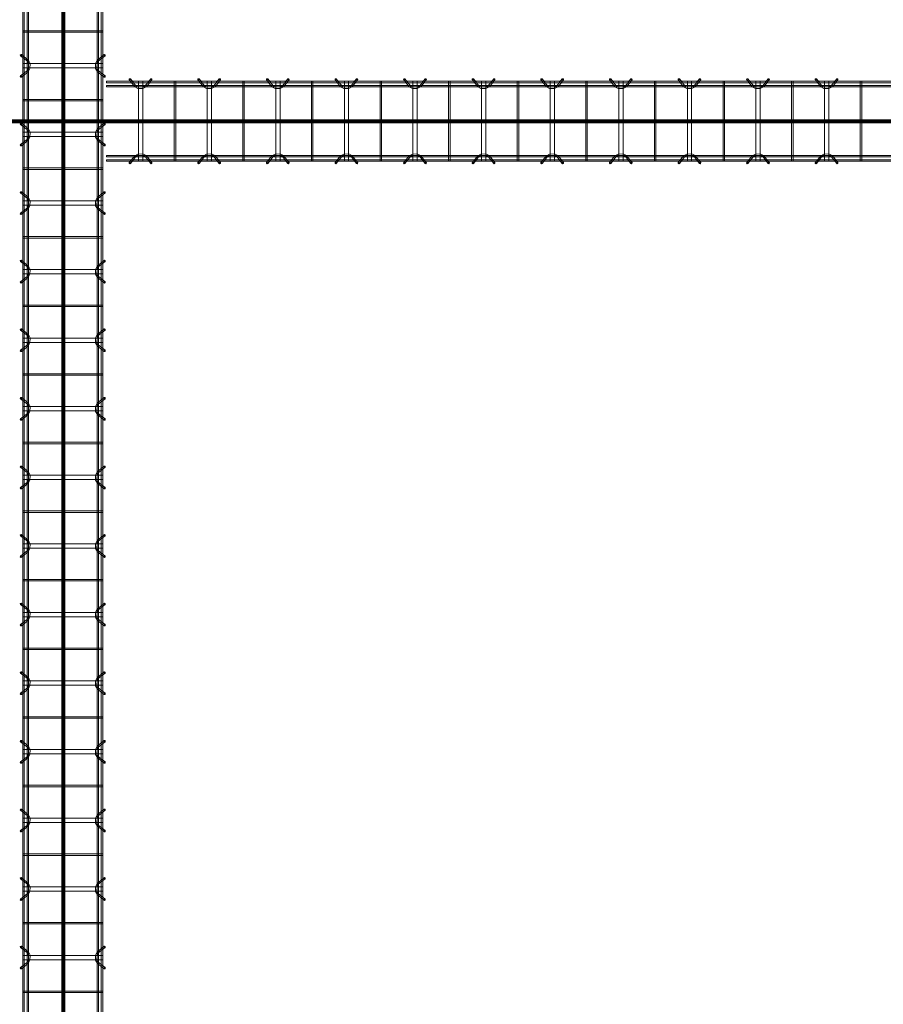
# Model space of a CAD drawing. Header units: inches. Extents: x -4136 to 1945, y -6639 to 12387.
# Tile 369 of 656: x -2344 to -2193, y 10487 to 10660. Entities that reach past the tile are written whole.
import ezdxf

# ---------------------------------------------------------------- set-up
doc = ezdxf.new("R2010")
doc.units = ezdxf.units.IN
doc.header["$MEASUREMENT"] = 0
doc.layers.add('A-GENM', color=7, linetype='Continuous', lineweight=9)
doc.layers.add('S-BEAM', color=7, linetype='Continuous', lineweight=9)

# ---------------------------------------------------------------- blocks, each defined once
blk = doc.blocks.new('Dowel bar assembly - Dowel bar assembly-669756-SLAB ON GROUND JOINTS')
at = {"layer": 'S-BEAM', "color": 253, "true_color": 0xaaaaaa}
for p, q in [((2175, 1.98), (0, 1.98)), ((587.87, 1.99), (587.87, -12.01)), ((588.13, 1.99), (587.87, 1.99)), ((587.87, 1.99), (588.13, 1.99)), ((588.13, -12.01), (588.13, 1.99)), ((592.02, 2.23), (592.97, 1.03)), ((593.18, 1.19), (592.23, 2.39)), ((593.62, 1.99), (593.62, -12.01)), ((594.38, 1.99), (593.62, 1.99)), ((593.62, 1.99), (594.38, 1.99)), ((594.38, -12.01), (594.38, 1.99)), ((595.76, 2.39), (594.81, 1.19)), ((595.01, 1.03), (595.96, 2.23)), ((599.87, 1.99), (599.87, -12.01)), ((600.13, 1.99), (599.87, 1.99)), ((599.87, 1.99), (600.13, 1.99)), ((600.13, -12.01), (600.13, 1.99)), ((604.02, 2.23), (604.97, 1.03)), ((605.18, 1.19), (604.23, 2.39)), ((605.62, 1.99), (605.62, -12.01)), ((606.38, 1.99), (605.62, 1.99)), ((605.62, 1.99), (606.38, 1.99)), ((606.38, -12.01), (606.38, 1.99)), ((607.76, 2.39), (606.81, 1.19)), ((607.01, 1.03), (607.96, 2.23)), ((611.87, 1.99), (611.87, -12.01)), ((612.13, 1.99), (611.87, 1.99)), ((611.87, 1.99), (612.13, 1.99)), ((612.13, -12.01), (612.13, 1.99)), ((616.02, 2.23), (616.97, 1.03)), ((617.18, 1.19), (616.23, 2.39)), ((617.62, 1.99), (617.62, -12.01)), ((618.38, 1.99), (617.62, 1.99)), ((617.62, 1.99), (618.38, 1.99)), ((618.38, -12.01), (618.38, 1.99)), ((619.76, 2.39), (618.81, 1.19)), ((619.01, 1.03), (619.96, 2.23)), ((623.87, 1.99), (623.87, -12.01)), ((624.13, 1.99), (623.87, 1.99)), ((623.87, 1.99), (624.13, 1.99)), ((624.13, -12.01), (624.13, 1.99)), ((628.02, 2.23), (628.97, 1.03)), ((629.18, 1.19), (628.23, 2.39)), ((629.62, 1.99), (629.62, -12.01)), ((630.38, 1.99), (629.62, 1.99)), ((629.62, 1.99), (630.38, 1.99)), ((630.38, -12.01), (630.38, 1.99)), ((631.76, 2.39), (630.81, 1.19)), ((631.01, 1.03), (631.96, 2.23)), ((635.87, 1.99), (635.87, -12.01)), ((636.13, 1.99), (635.87, 1.99)), ((635.87, 1.99), (636.13, 1.99)), ((636.13, -12.01), (636.13, 1.99)), ((640.02, 2.23), (640.97, 1.03)), ((641.18, 1.19), (640.23, 2.39)), ((641.62, 1.99), (641.62, -12.01)), ((642.38, 1.99), (641.62, 1.99)), ((641.62, 1.99), (642.38, 1.99)), ((642.38, -12.01), (642.38, 1.99)), ((643.76, 2.39), (642.81, 1.19)), ((643.01, 1.03), (643.96, 2.23)), ((647.87, 1.99), (647.87, -12.01)), ((648.13, 1.99), (647.87, 1.99)), ((647.87, 1.99), (648.13, 1.99)), ((648.13, -12.01), (648.13, 1.99)), ((652.02, 2.23), (652.97, 1.03)), ((653.18, 1.19), (652.23, 2.39)), ((653.62, 1.99), (653.62, -12.01)), ((654.38, 1.99), (653.62, 1.99)), ((653.62, 1.99), (654.38, 1.99)), ((654.38, -12.01), (654.38, 1.99)), ((655.76, 2.39), (654.81, 1.19)), ((655.01, 1.03), (655.96, 2.23)), ((659.87, 1.99), (659.87, -12.01)), ((660.13, 1.99), (659.87, 1.99)), ((659.87, 1.99), (660.13, 1.99)), ((660.13, -12.01), (660.13, 1.99)), ((664.02, 2.23), (664.97, 1.03)), ((665.18, 1.19), (664.23, 2.39)), ((665.62, 1.99), (665.62, -12.01)), ((666.38, 1.99), (665.62, 1.99)), ((665.62, 1.99), (666.38, 1.99)), ((666.38, -12.01), (666.38, 1.99)), ((667.76, 2.39), (666.81, 1.19)), ((667.01, 1.03), (667.96, 2.23)), ((671.87, 1.99), (671.87, -12.01)), ((672.13, 1.99), (671.87, 1.99)), ((671.87, 1.99), (672.13, 1.99)), ((672.13, -12.01), (672.13, 1.99)), ((676.02, 2.23), (676.97, 1.03)), ((677.18, 1.19), (676.23, 2.39)), ((677.62, 1.99), (677.62, -12.01)), ((678.38, 1.99), (677.62, 1.99)), ((677.62, 1.99), (678.38, 1.99)), ((678.38, -12.01), (678.38, 1.99)), ((679.76, 2.39), (678.81, 1.19)), ((679.01, 1.03), (679.96, 2.23)), ((683.87, 1.99), (683.87, -12.01)), ((684.13, 1.99), (683.87, 1.99)), ((683.87, 1.99), (684.13, 1.99)), ((684.13, -12.01), (684.13, 1.99)), ((688.02, 2.23), (688.97, 1.03)), ((689.18, 1.19), (688.23, 2.39)), ((689.62, 1.99), (689.62, -12.01)), ((690.38, 1.99), (689.62, 1.99)), ((689.62, 1.99), (690.38, 1.99)), ((690.38, -12.01), (690.38, 1.99)), ((691.76, 2.39), (690.81, 1.19)), ((691.01, 1.03), (691.96, 2.23)), ((695.87, 1.99), (695.87, -12.01)), ((696.13, 1.99), (695.87, 1.99)), ((695.87, 1.99), (696.13, 1.99)), ((696.13, -12.01), (696.13, 1.99)), ((700.02, 2.23), (700.97, 1.03)), ((701.18, 1.19), (700.23, 2.39)), ((701.62, 1.99), (701.62, -12.01)), ((702.38, 1.99), (701.62, 1.99)), ((701.62, 1.99), (702.38, 1.99)), ((702.38, -12.01), (702.38, 1.99)), ((703.76, 2.39), (702.81, 1.19)), ((703.01, 1.03), (703.96, 2.23)), ((707.87, 1.99), (707.87, -12.01)), ((708.13, 1.99), (707.87, 1.99)), ((707.87, 1.99), (708.13, 1.99)), ((708.13, -12.01), (708.13, 1.99)), ((712.02, 2.23), (712.97, 1.03)), ((713.18, 1.19), (712.23, 2.39)), ((713.62, 1.99), (713.62, -12.01)), ((714.38, 1.99), (713.62, 1.99)), ((713.62, 1.99), (714.38, 1.99)), ((714.38, -12.01), (714.38, 1.99)), ((715.76, 2.39), (714.81, 1.19)), ((715.01, 1.03), (715.96, 2.23)), ((719.87, 1.99), (719.87, -12.01)), ((720.13, 1.99), (719.87, 1.99)), ((719.87, 1.99), (720.13, 1.99)), ((720.13, -12.01), (720.13, 1.99)), ((724.02, 2.23), (724.97, 1.03)), ((725.18, 1.19), (724.23, 2.39)), ((725.62, 1.99), (725.62, -12.01)), ((726.38, 1.99), (725.62, 1.99)), ((725.62, 1.99), (726.38, 1.99)), ((726.38, -12.01), (726.38, 1.99)), ((727.76, 2.39), (726.81, 1.19)), ((727.01, 1.03), (727.96, 2.23)), ((731.87, 1.99), (731.87, -12.01)), ((732.13, 1.99), (731.87, 1.99)), ((731.87, 1.99), (732.13, 1.99)), ((732.13, -12.01), (732.13, 1.99)), ((736.02, 2.23), (736.97, 1.03)), ((737.18, 1.19), (736.23, 2.39)), ((737.62, 1.99), (737.62, -12.01)), ((738.38, 1.99), (737.62, 1.99)), ((737.62, 1.99), (738.38, 1.99)), ((738.38, -12.01), (738.38, 1.99)), ((739.76, 2.39), (738.81, 1.19)), ((739.01, 1.03), (739.96, 2.23)), ((743.87, 1.99), (743.87, -12.01)), ((744.13, 1.99), (743.87, 1.99)), ((743.87, 1.99), (744.13, 1.99)), ((744.13, -12.01), (744.13, 1.99)), ((748.02, 2.23), (748.97, 1.03)), ((749.18, 1.19), (748.23, 2.39)), ((749.62, 1.99), (749.62, -12.01)), ((750.38, 1.99), (749.62, 1.99)), ((749.62, 1.99), (750.38, 1.99)), ((750.38, -12.01), (750.38, 1.99)), ((751.76, 2.39), (750.81, 1.19)), ((751.01, 1.03), (751.96, 2.23)), ((755.87, 1.99), (755.87, -12.01)), ((756.13, 1.99), (755.87, 1.99)), ((755.87, 1.99), (756.13, 1.99)), ((756.13, -12.01), (756.13, 1.99)), ((0, 1.72), (2175, 1.72)), ((2175, 1.25), (0, 1.25)), ((0, 0.99), (2175, 0.99)), ((2175, -11.01), (0, -11.01)), ((0, -11.27), (2175, -11.27)), ((2175, -11.74), (0, -11.74)), ((0, -12), (2175, -12)), ((588.13, -12.01), (587.87, -12.01)), ((587.87, -12.01), (588.13, -12.01)), ((592.97, -11.05), (592.02, -12.25)), ((592.23, -12.41), (593.18, -11.21)), ((594.38, -12.01), (593.62, -12.01)), ((593.62, -12.01), (594.38, -12.01)), ((594.81, -11.21), (595.76, -12.41)), ((595.96, -12.25), (595.01, -11.05)), ((600.13, -12.01), (599.87, -12.01)), ((599.87, -12.01), (600.13, -12.01)), ((604.97, -11.05), (604.02, -12.25)), ((604.23, -12.41), (605.18, -11.21)), ((606.38, -12.01), (605.62, -12.01)), ((605.62, -12.01), (606.38, -12.01)), ((606.81, -11.21), (607.76, -12.41)), ((607.96, -12.25), (607.01, -11.05)), ((612.13, -12.01), (611.87, -12.01)), ((611.87, -12.01), (612.13, -12.01)), ((616.97, -11.05), (616.02, -12.25)), ((616.23, -12.41), (617.18, -11.21)), ((618.38, -12.01), (617.62, -12.01)), ((617.62, -12.01), (618.38, -12.01)), ((618.81, -11.21), (619.76, -12.41)), ((619.96, -12.25), (619.01, -11.05)), ((624.13, -12.01), (623.87, -12.01)), ((623.87, -12.01), (624.13, -12.01)), ((628.97, -11.05), (628.02, -12.25)), ((628.23, -12.41), (629.18, -11.21)), ((630.38, -12.01), (629.62, -12.01)), ((629.62, -12.01), (630.38, -12.01)), ((630.81, -11.21), (631.76, -12.41)), ((631.96, -12.25), (631.01, -11.05)), ((636.13, -12.01), (635.87, -12.01)), ((635.87, -12.01), (636.13, -12.01)), ((640.97, -11.05), (640.02, -12.25)), ((640.23, -12.41), (641.18, -11.21)), ((642.38, -12.01), (641.62, -12.01)), ((641.62, -12.01), (642.38, -12.01)), ((642.81, -11.21), (643.76, -12.41)), ((643.96, -12.25), (643.01, -11.05)), ((648.13, -12.01), (647.87, -12.01)), ((647.87, -12.01), (648.13, -12.01)), ((652.97, -11.05), (652.02, -12.25)), ((652.23, -12.41), (653.18, -11.21)), ((654.38, -12.01), (653.62, -12.01)), ((653.62, -12.01), (654.38, -12.01)), ((654.81, -11.21), (655.76, -12.41)), ((655.96, -12.25), (655.01, -11.05)), ((660.13, -12.01), (659.87, -12.01)), ((659.87, -12.01), (660.13, -12.01)), ((664.97, -11.05), (664.02, -12.25)), ((664.23, -12.41), (665.18, -11.21)), ((666.38, -12.01), (665.62, -12.01)), ((665.62, -12.01), (666.38, -12.01)), ((666.81, -11.21), (667.76, -12.41)), ((667.96, -12.25), (667.01, -11.05)), ((672.13, -12.01), (671.87, -12.01)), ((671.87, -12.01), (672.13, -12.01)), ((676.97, -11.05), (676.02, -12.25)), ((676.23, -12.41), (677.18, -11.21)), ((678.38, -12.01), (677.62, -12.01)), ((677.62, -12.01), (678.38, -12.01)), ((678.81, -11.21), (679.76, -12.41)), ((679.96, -12.25), (679.01, -11.05)), ((684.13, -12.01), (683.87, -12.01)), ((683.87, -12.01), (684.13, -12.01)), ((688.97, -11.05), (688.02, -12.25)), ((688.23, -12.41), (689.18, -11.21)), ((690.38, -12.01), (689.62, -12.01)), ((689.62, -12.01), (690.38, -12.01)), ((690.81, -11.21), (691.76, -12.41)), ((691.96, -12.25), (691.01, -11.05)), ((696.13, -12.01), (695.87, -12.01)), ((695.87, -12.01), (696.13, -12.01)), ((700.97, -11.05), (700.02, -12.25)), ((700.23, -12.41), (701.18, -11.21)), ((702.38, -12.01), (701.62, -12.01)), ((701.62, -12.01), (702.38, -12.01)), ((702.81, -11.21), (703.76, -12.41)), ((703.96, -12.25), (703.01, -11.05)), ((708.13, -12.01), (707.87, -12.01)), ((707.87, -12.01), (708.13, -12.01)), ((712.97, -11.05), (712.02, -12.25)), ((712.23, -12.41), (713.18, -11.21)), ((714.38, -12.01), (713.62, -12.01)), ((713.62, -12.01), (714.38, -12.01)), ((714.81, -11.21), (715.76, -12.41)), ((715.96, -12.25), (715.01, -11.05)), ((720.13, -12.01), (719.87, -12.01)), ((719.87, -12.01), (720.13, -12.01)), ((724.97, -11.05), (724.02, -12.25)), ((724.23, -12.41), (725.18, -11.21)), ((726.38, -12.01), (725.62, -12.01)), ((725.62, -12.01), (726.38, -12.01)), ((726.81, -11.21), (727.76, -12.41)), ((727.96, -12.25), (727.01, -11.05)), ((732.13, -12.01), (731.87, -12.01)), ((731.87, -12.01), (732.13, -12.01)), ((736.97, -11.05), (736.02, -12.25)), ((736.23, -12.41), (737.18, -11.21)), ((738.38, -12.01), (737.62, -12.01)), ((737.62, -12.01), (738.38, -12.01)), ((738.81, -11.21), (739.76, -12.41)), ((739.96, -12.25), (739.01, -11.05)), ((744.13, -12.01), (743.87, -12.01)), ((743.87, -12.01), (744.13, -12.01)), ((748.97, -11.05), (748.02, -12.25)), ((748.23, -12.41), (749.18, -11.21)), ((750.38, -12.01), (749.62, -12.01)), ((749.62, -12.01), (750.38, -12.01)), ((750.81, -11.21), (751.76, -12.41)), ((751.96, -12.25), (751.01, -11.05)), ((756.13, -12.01), (755.87, -12.01)), ((755.87, -12.01), (756.13, -12.01))]:
    blk.add_line(p, q, dxfattribs=at)
at = {"layer": 'S-BEAM', "color": 253, "true_color": 0xaaaaaa, "flags": 128}
for points in [[(592.97, 1.03), (593.53, 0.73), (594.39, 0.72), (594.97, 0.99), (595.01, 1.03)], [(593.18, 1.19), (593.62, 0.97), (594.38, 0.98), (594.81, 1.19)], [(604.97, 1.03), (605.53, 0.73), (606.39, 0.72), (606.97, 0.99), (607.01, 1.03)], [(605.18, 1.19), (605.62, 0.97), (606.38, 0.98), (606.81, 1.19)], [(616.97, 1.03), (617.53, 0.73), (618.39, 0.72), (618.97, 0.99), (619.01, 1.03)], [(617.18, 1.19), (617.62, 0.97), (618.38, 0.98), (618.81, 1.19)], [(628.97, 1.03), (629.53, 0.73), (630.39, 0.72), (630.97, 0.99), (631.01, 1.03)], [(629.18, 1.19), (629.62, 0.97), (630.38, 0.98), (630.81, 1.19)], [(640.97, 1.03), (641.53, 0.73), (642.39, 0.72), (642.97, 0.99), (643.01, 1.03)], [(641.18, 1.19), (641.62, 0.97), (642.38, 0.98), (642.81, 1.19)], [(652.97, 1.03), (653.53, 0.73), (654.39, 0.72), (654.97, 0.99), (655.01, 1.03)], [(653.18, 1.19), (653.62, 0.97), (654.38, 0.98), (654.81, 1.19)], [(664.97, 1.03), (665.53, 0.73), (666.39, 0.72), (666.97, 0.99), (667.01, 1.03)], [(665.18, 1.19), (665.62, 0.97), (666.38, 0.98), (666.81, 1.19)], [(676.97, 1.03), (677.53, 0.73), (678.39, 0.72), (678.97, 0.99), (679.01, 1.03)], [(677.18, 1.19), (677.62, 0.97), (678.38, 0.98), (678.81, 1.19)], [(688.97, 1.03), (689.53, 0.73), (690.39, 0.72), (690.97, 0.99), (691.01, 1.03)], [(689.18, 1.19), (689.62, 0.97), (690.38, 0.98), (690.81, 1.19)], [(700.97, 1.03), (701.53, 0.73), (702.39, 0.72), (702.97, 0.99), (703.01, 1.03)], [(701.18, 1.19), (701.62, 0.97), (702.38, 0.98), (702.81, 1.19)], [(712.97, 1.03), (713.53, 0.73), (714.39, 0.72), (714.97, 0.99), (715.01, 1.03)], [(713.18, 1.19), (713.62, 0.97), (714.38, 0.98), (714.81, 1.19)], [(724.97, 1.03), (725.53, 0.73), (726.39, 0.72), (726.97, 0.99), (727.01, 1.03)], [(725.18, 1.19), (725.62, 0.97), (726.38, 0.98), (726.81, 1.19)], [(736.97, 1.03), (737.53, 0.73), (738.39, 0.72), (738.97, 0.99), (739.01, 1.03)], [(737.18, 1.19), (737.62, 0.97), (738.38, 0.98), (738.81, 1.19)], [(748.97, 1.03), (749.53, 0.73), (750.39, 0.72), (750.97, 0.99), (751.01, 1.03)], [(749.18, 1.19), (749.62, 0.97), (750.38, 0.98), (750.81, 1.19)], [(592.97, -11.05), (593.53, -10.75), (594.39, -10.74), (594.97, -11.01), (595.01, -11.05)], [(593.18, -11.21), (593.62, -10.99), (594.38, -11), (594.81, -11.21)], [(604.97, -11.05), (605.53, -10.75), (606.39, -10.74), (606.97, -11.01), (607.01, -11.05)], [(605.18, -11.21), (605.62, -10.99), (606.38, -11), (606.81, -11.21)], [(616.97, -11.05), (617.53, -10.75), (618.39, -10.74), (618.97, -11.01), (619.01, -11.05)], [(617.18, -11.21), (617.62, -10.99), (618.38, -11), (618.81, -11.21)], [(628.97, -11.05), (629.53, -10.75), (630.39, -10.74), (630.97, -11.01), (631.01, -11.05)], [(629.18, -11.21), (629.62, -10.99), (630.38, -11), (630.81, -11.21)], [(640.97, -11.05), (641.53, -10.75), (642.39, -10.74), (642.97, -11.01), (643.01, -11.05)], [(641.18, -11.21), (641.62, -10.99), (642.38, -11), (642.81, -11.21)], [(652.97, -11.05), (653.53, -10.75), (654.39, -10.74), (654.97, -11.01), (655.01, -11.05)], [(653.18, -11.21), (653.62, -10.99), (654.38, -11), (654.81, -11.21)], [(664.97, -11.05), (665.53, -10.75), (666.39, -10.74), (666.97, -11.01), (667.01, -11.05)], [(665.18, -11.21), (665.62, -10.99), (666.38, -11), (666.81, -11.21)], [(676.97, -11.05), (677.53, -10.75), (678.39, -10.74), (678.97, -11.01), (679.01, -11.05)], [(677.18, -11.21), (677.62, -10.99), (678.38, -11), (678.81, -11.21)], [(688.97, -11.05), (689.53, -10.75), (690.39, -10.74), (690.97, -11.01), (691.01, -11.05)], [(689.18, -11.21), (689.62, -10.99), (690.38, -11), (690.81, -11.21)], [(700.97, -11.05), (701.53, -10.75), (702.39, -10.74), (702.97, -11.01), (703.01, -11.05)], [(701.18, -11.21), (701.62, -10.99), (702.38, -11), (702.81, -11.21)], [(712.97, -11.05), (713.53, -10.75), (714.39, -10.74), (714.97, -11.01), (715.01, -11.05)], [(713.18, -11.21), (713.62, -10.99), (714.38, -11), (714.81, -11.21)], [(724.97, -11.05), (725.53, -10.75), (726.39, -10.74), (726.97, -11.01), (727.01, -11.05)], [(725.18, -11.21), (725.62, -10.99), (726.38, -11), (726.81, -11.21)], [(736.97, -11.05), (737.53, -10.75), (738.39, -10.74), (738.97, -11.01), (739.01, -11.05)], [(737.18, -11.21), (737.62, -10.99), (738.38, -11), (738.81, -11.21)], [(748.97, -11.05), (749.53, -10.75), (750.39, -10.74), (750.97, -11.01), (751.01, -11.05)], [(749.18, -11.21), (749.62, -10.99), (750.38, -11), (750.81, -11.21)]]:
    blk.add_lwpolyline(points, dxfattribs=at)
at = {"layer": 'S-BEAM', "color": 253, "true_color": 0xaaaaaa}
for centre, major_axis, start_param, end_param in [((592.12, 2.31), (0.101, 0.08), 5.709265, 8.850858), ((592.12, 2.31), (0.101, 0.08), 2.567673, 5.709265), ((595.86, 2.31), (-0.101, 0.08), 3.715513, 6.857105), ((595.86, 2.31), (-0.101, 0.08), 0.57392, 3.715513), ((604.12, 2.31), (0.101, 0.08), 5.709265, 8.850858), ((604.12, 2.31), (0.101, 0.08), 2.567673, 5.709265), ((607.86, 2.31), (-0.101, 0.08), 3.715513, 6.857105), ((607.86, 2.31), (-0.101, 0.08), 0.57392, 3.715513), ((616.12, 2.31), (0.101, 0.08), 5.709265, 8.850858), ((616.12, 2.31), (0.101, 0.08), 2.567673, 5.709265), ((619.86, 2.31), (-0.101, 0.08), 3.715513, 6.857105), ((619.86, 2.31), (-0.101, 0.08), 0.57392, 3.715513), ((628.12, 2.31), (0.101, 0.08), 5.709265, 8.850858), ((628.12, 2.31), (0.101, 0.08), 2.567673, 5.709265), ((631.86, 2.31), (-0.101, 0.08), 3.715513, 6.857105), ((631.86, 2.31), (-0.101, 0.08), 0.57392, 3.715513), ((640.12, 2.31), (0.101, 0.08), 5.709265, 8.850858), ((640.12, 2.31), (0.101, 0.08), 2.567673, 5.709265), ((643.86, 2.31), (-0.101, 0.08), 3.715513, 6.857105), ((643.86, 2.31), (-0.101, 0.08), 0.57392, 3.715513), ((652.12, 2.31), (0.101, 0.08), 5.709265, 8.850858), ((652.12, 2.31), (0.101, 0.08), 2.567673, 5.709265), ((655.86, 2.31), (-0.101, 0.08), 3.715513, 6.857105), ((655.86, 2.31), (-0.101, 0.08), 0.57392, 3.715513), ((664.12, 2.31), (0.101, 0.08), 5.709265, 8.850858), ((664.12, 2.31), (0.101, 0.08), 2.567673, 5.709265), ((667.86, 2.31), (-0.101, 0.08), 3.715513, 6.857105), ((667.86, 2.31), (-0.101, 0.08), 0.57392, 3.715513), ((676.12, 2.31), (0.101, 0.08), 5.709265, 8.850858), ((676.12, 2.31), (0.101, 0.08), 2.567673, 5.709265), ((679.86, 2.31), (-0.101, 0.08), 3.715513, 6.857105), ((679.86, 2.31), (-0.101, 0.08), 0.57392, 3.715513), ((688.12, 2.31), (0.101, 0.08), 5.709265, 8.850858), ((688.12, 2.31), (0.101, 0.08), 2.567673, 5.709265), ((691.86, 2.31), (-0.101, 0.08), 3.715513, 6.857105), ((691.86, 2.31), (-0.101, 0.08), 0.57392, 3.715513), ((700.12, 2.31), (0.101, 0.08), 5.709265, 8.850858), ((700.12, 2.31), (0.101, 0.08), 2.567673, 5.709265), ((703.86, 2.31), (-0.101, 0.08), 3.715513, 6.857105), ((703.86, 2.31), (-0.101, 0.08), 0.57392, 3.715513), ((712.12, 2.31), (0.101, 0.08), 5.709265, 8.850858), ((712.12, 2.31), (0.101, 0.08), 2.567673, 5.709265), ((715.86, 2.31), (-0.101, 0.08), 3.715513, 6.857105), ((715.86, 2.31), (-0.101, 0.08), 0.57392, 3.715513), ((724.12, 2.31), (0.101, 0.08), 5.709265, 8.850858), ((724.12, 2.31), (0.101, 0.08), 2.567673, 5.709265), ((727.86, 2.31), (-0.101, 0.08), 3.715513, 6.857105), ((727.86, 2.31), (-0.101, 0.08), 0.57392, 3.715513), ((736.12, 2.31), (0.101, 0.08), 5.709265, 8.850858), ((736.12, 2.31), (0.101, 0.08), 2.567673, 5.709265), ((739.86, 2.31), (-0.101, 0.08), 3.715513, 6.857105), ((739.86, 2.31), (-0.101, 0.08), 0.57392, 3.715513), ((748.12, 2.31), (0.101, 0.08), 5.709265, 8.850858), ((748.12, 2.31), (0.101, 0.08), 2.567673, 5.709265), ((751.86, 2.31), (-0.101, 0.08), 3.715513, 6.857105), ((751.86, 2.31), (-0.101, 0.08), 0.57392, 3.715513), ((592.12, -12.33), (-0.101, 0.08), 3.715513, 6.857105), ((592.12, -12.33), (-0.101, 0.08), 0.57392, 3.715513), ((595.86, -12.33), (0.101, 0.08), 5.709265, 8.850858), ((595.86, -12.33), (0.101, 0.08), 2.567673, 5.709265), ((604.12, -12.33), (-0.101, 0.08), 3.715513, 6.857105), ((604.12, -12.33), (-0.101, 0.08), 0.57392, 3.715513), ((607.86, -12.33), (0.101, 0.08), 5.709265, 8.850858), ((607.86, -12.33), (0.101, 0.08), 2.567673, 5.709265), ((616.12, -12.33), (-0.101, 0.08), 3.715513, 6.857105), ((616.12, -12.33), (-0.101, 0.08), 0.57392, 3.715513), ((619.86, -12.33), (0.101, 0.08), 5.709265, 8.850858), ((619.86, -12.33), (0.101, 0.08), 2.567673, 5.709265), ((628.12, -12.33), (-0.101, 0.08), 3.715513, 6.857105), ((628.12, -12.33), (-0.101, 0.08), 0.57392, 3.715513), ((631.86, -12.33), (0.101, 0.08), 5.709265, 8.850858), ((631.86, -12.33), (0.101, 0.08), 2.567673, 5.709265), ((640.12, -12.33), (-0.101, 0.08), 3.715513, 6.857105), ((640.12, -12.33), (-0.101, 0.08), 0.57392, 3.715513), ((643.86, -12.33), (0.101, 0.08), 5.709265, 8.850858), ((643.86, -12.33), (0.101, 0.08), 2.567673, 5.709265), ((652.12, -12.33), (-0.101, 0.08), 3.715513, 6.857105), ((652.12, -12.33), (-0.101, 0.08), 0.57392, 3.715513), ((655.86, -12.33), (0.101, 0.08), 5.709265, 8.850858), ((655.86, -12.33), (0.101, 0.08), 2.567673, 5.709265), ((664.12, -12.33), (-0.101, 0.08), 3.715513, 6.857105), ((664.12, -12.33), (-0.101, 0.08), 0.57392, 3.715513), ((667.86, -12.33), (0.101, 0.08), 5.709265, 8.850858), ((667.86, -12.33), (0.101, 0.08), 2.567673, 5.709265), ((676.12, -12.33), (-0.101, 0.08), 3.715513, 6.857105), ((676.12, -12.33), (-0.101, 0.08), 0.57392, 3.715513), ((679.86, -12.33), (0.101, 0.08), 5.709265, 8.850858), ((679.86, -12.33), (0.101, 0.08), 2.567673, 5.709265), ((688.12, -12.33), (-0.101, 0.08), 3.715513, 6.857105), ((688.12, -12.33), (-0.101, 0.08), 0.57392, 3.715513), ((691.86, -12.33), (0.101, 0.08), 5.709265, 8.850858), ((691.86, -12.33), (0.101, 0.08), 2.567673, 5.709265), ((700.12, -12.33), (-0.101, 0.08), 3.715513, 6.857105), ((700.12, -12.33), (-0.101, 0.08), 0.57392, 3.715513), ((703.86, -12.33), (0.101, 0.08), 5.709265, 8.850858), ((703.86, -12.33), (0.101, 0.08), 2.567673, 5.709265), ((712.12, -12.33), (-0.101, 0.08), 3.715513, 6.857105), ((712.12, -12.33), (-0.101, 0.08), 0.57392, 3.715513), ((715.86, -12.33), (0.101, 0.08), 5.709265, 8.850858), ((715.86, -12.33), (0.101, 0.08), 2.567673, 5.709265), ((724.12, -12.33), (-0.101, 0.08), 3.715513, 6.857105), ((724.12, -12.33), (-0.101, 0.08), 0.57392, 3.715513), ((727.86, -12.33), (0.101, 0.08), 5.709265, 8.850858), ((727.86, -12.33), (0.101, 0.08), 2.567673, 5.709265), ((736.12, -12.33), (-0.101, 0.08), 3.715513, 6.857105), ((736.12, -12.33), (-0.101, 0.08), 0.57392, 3.715513), ((739.86, -12.33), (0.101, 0.08), 5.709265, 8.850858), ((739.86, -12.33), (0.101, 0.08), 2.567673, 5.709265), ((748.12, -12.33), (-0.101, 0.08), 3.715513, 6.857105), ((748.12, -12.33), (-0.101, 0.08), 0.57392, 3.715513), ((751.86, -12.33), (0.101, 0.08), 5.709265, 8.850858), ((751.86, -12.33), (0.101, 0.08), 2.567673, 5.709265)]:
    blk.add_ellipse(centre, major_axis=major_axis, ratio=0.816528, start_param=start_param, end_param=end_param, dxfattribs=at)
blk = doc.blocks.new('Dowel bar assembly - Dowel bar assembly-674678-SLAB ON GROUND JOINTS')
at = {"layer": 'S-BEAM', "color": 253, "true_color": 0xaaaaaa}
for p, q in [((148.73, 1.98), (0, 1.98)), ((0, 1.98), (0, 1.72)), ((0, 1.72), (0, 1.98)), ((4.02, 2.23), (4.97, 1.03)), ((5.18, 1.19), (4.23, 2.39)), ((5.63, 1.99), (5.63, -12.01)), ((6.38, 1.99), (5.63, 1.99)), ((5.63, 1.99), (6.38, 1.99)), ((6.38, -12.01), (6.38, 1.99)), ((7.76, 2.39), (6.81, 1.19)), ((7.01, 1.03), (7.96, 2.23)), ((11.87, 1.99), (11.87, -12.01)), ((12.13, 1.99), (11.87, 1.99)), ((11.87, 1.99), (12.13, 1.99)), ((12.13, -12.01), (12.13, 1.99)), ((16.02, 2.23), (16.97, 1.03)), ((17.18, 1.19), (16.23, 2.39)), ((17.63, 1.99), (17.63, -12.01)), ((18.38, 1.99), (17.63, 1.99)), ((17.63, 1.99), (18.38, 1.99)), ((18.38, -12.01), (18.38, 1.99)), ((19.76, 2.39), (18.81, 1.19)), ((19.01, 1.03), (19.96, 2.23)), ((23.87, 1.99), (23.87, -12.01)), ((24.13, 1.99), (23.87, 1.99)), ((23.87, 1.99), (24.13, 1.99)), ((24.13, -12.01), (24.13, 1.99)), ((28.02, 2.23), (28.97, 1.03)), ((29.18, 1.19), (28.23, 2.39)), ((29.63, 1.99), (29.63, -12.01)), ((30.38, 1.99), (29.63, 1.99)), ((29.63, 1.99), (30.38, 1.99)), ((30.38, -12.01), (30.38, 1.99)), ((31.76, 2.39), (30.81, 1.19)), ((31.01, 1.03), (31.96, 2.23)), ((35.87, 1.99), (35.87, -12.01)), ((36.13, 1.99), (35.87, 1.99)), ((35.87, 1.99), (36.13, 1.99)), ((36.13, -12.01), (36.13, 1.99)), ((40.02, 2.23), (40.97, 1.03)), ((41.18, 1.19), (40.23, 2.39)), ((41.63, 1.99), (41.63, -12.01)), ((42.38, 1.99), (41.63, 1.99)), ((41.63, 1.99), (42.38, 1.99)), ((42.38, -12.01), (42.38, 1.99)), ((43.76, 2.39), (42.81, 1.19)), ((43.01, 1.03), (43.96, 2.23)), ((47.87, 1.99), (47.87, -12.01)), ((48.13, 1.99), (47.87, 1.99)), ((47.87, 1.99), (48.13, 1.99)), ((48.13, -12.01), (48.13, 1.99)), ((52.02, 2.23), (52.97, 1.03)), ((53.18, 1.19), (52.23, 2.39)), ((53.63, 1.99), (53.63, -12.01)), ((54.38, 1.99), (53.63, 1.99)), ((53.63, 1.99), (54.38, 1.99)), ((54.38, -12.01), (54.38, 1.99)), ((55.76, 2.39), (54.81, 1.19)), ((55.01, 1.03), (55.96, 2.23)), ((59.87, 1.99), (59.87, -12.01)), ((60.13, 1.99), (59.87, 1.99)), ((59.87, 1.99), (60.13, 1.99)), ((60.13, -12.01), (60.13, 1.99)), ((64.02, 2.23), (64.97, 1.03)), ((65.18, 1.19), (64.23, 2.39)), ((65.63, 1.99), (65.63, -12.01)), ((66.38, 1.99), (65.63, 1.99)), ((65.63, 1.99), (66.38, 1.99)), ((66.38, -12.01), (66.38, 1.99)), ((67.76, 2.39), (66.81, 1.19)), ((67.01, 1.03), (67.96, 2.23)), ((71.87, 1.99), (71.87, -12.01)), ((72.13, 1.99), (71.87, 1.99)), ((71.87, 1.99), (72.13, 1.99)), ((72.13, -12.01), (72.13, 1.99)), ((76.02, 2.23), (76.97, 1.03)), ((77.18, 1.19), (76.23, 2.39)), ((77.63, 1.99), (77.63, -12.01)), ((78.38, 1.99), (77.63, 1.99)), ((77.63, 1.99), (78.38, 1.99)), ((78.38, -12.01), (78.38, 1.99)), ((79.76, 2.39), (78.81, 1.19)), ((79.01, 1.03), (79.96, 2.23)), ((83.87, 1.99), (83.87, -12.01)), ((84.13, 1.99), (83.87, 1.99)), ((83.87, 1.99), (84.13, 1.99)), ((84.13, -12.01), (84.13, 1.99)), ((88.02, 2.23), (88.97, 1.03)), ((89.18, 1.19), (88.23, 2.39)), ((89.63, 1.99), (89.63, -12.01)), ((90.38, 1.99), (89.63, 1.99)), ((89.63, 1.99), (90.38, 1.99)), ((90.38, -12.01), (90.38, 1.99)), ((91.76, 2.39), (90.81, 1.19)), ((91.01, 1.03), (91.96, 2.23)), ((95.87, 1.99), (95.87, -12.01)), ((96.13, 1.99), (95.87, 1.99)), ((95.87, 1.99), (96.13, 1.99)), ((96.13, -12.01), (96.13, 1.99)), ((100.02, 2.23), (100.97, 1.03)), ((101.18, 1.19), (100.23, 2.39)), ((101.63, 1.99), (101.63, -12.01)), ((102.38, 1.99), (101.63, 1.99)), ((101.63, 1.99), (102.38, 1.99)), ((102.38, -12.01), (102.38, 1.99)), ((103.76, 2.39), (102.81, 1.19)), ((103.01, 1.03), (103.96, 2.23)), ((107.87, 1.99), (107.87, -12.01)), ((108.13, 1.99), (107.87, 1.99)), ((107.87, 1.99), (108.13, 1.99)), ((108.13, -12.01), (108.13, 1.99)), ((112.02, 2.23), (112.97, 1.03)), ((113.18, 1.19), (112.23, 2.39)), ((113.63, 1.99), (113.63, -12.01)), ((114.38, 1.99), (113.63, 1.99)), ((113.63, 1.99), (114.38, 1.99)), ((114.38, -12.01), (114.38, 1.99)), ((115.76, 2.39), (114.81, 1.19)), ((115.01, 1.03), (115.96, 2.23)), ((119.87, 1.99), (119.87, -12.01)), ((120.13, 1.99), (119.87, 1.99)), ((119.87, 1.99), (120.13, 1.99)), ((120.13, -12.01), (120.13, 1.99)), ((124.02, 2.23), (124.97, 1.03)), ((125.18, 1.19), (124.23, 2.39)), ((125.63, 1.99), (125.63, -12.01)), ((126.38, 1.99), (125.63, 1.99)), ((125.63, 1.99), (126.38, 1.99)), ((126.38, -12.01), (126.38, 1.99)), ((127.76, 2.39), (126.81, 1.19)), ((127.01, 1.03), (127.96, 2.23)), ((131.87, 1.99), (131.87, -12.01)), ((132.13, 1.99), (131.87, 1.99)), ((131.87, 1.99), (132.13, 1.99)), ((132.13, -12.01), (132.13, 1.99)), ((140.75, 2.23), (141.7, 1.03)), ((141.9, 1.19), (140.95, 2.39)), ((142.35, 1.99), (142.35, -12.01)), ((143.1, 1.99), (142.35, 1.99)), ((142.35, 1.99), (143.1, 1.99)), ((143.1, -12.01), (143.1, 1.99)), ((144.49, 2.39), (143.54, 1.19)), ((143.74, 1.03), (144.69, 2.23)), ((148.73, 1.98), (148.73, 1.72)), ((148.73, 1.72), (148.73, 1.98)), ((0, 1.72), (148.73, 1.72)), ((148.73, 1.25), (0, 1.25)), ((0, 0.99), (0, 1.25)), ((0, 1.25), (0, 0.99)), ((0, 0.99), (148.73, 0.99)), ((148.73, 0.99), (148.73, 1.25)), ((148.73, 1.25), (148.73, 0.99)), ((148.73, -11.01), (0, -11.01)), ((0, -11.27), (0, -11.01)), ((0, -11.01), (0, -11.27)), ((0, -11.27), (148.73, -11.27)), ((148.73, -11.74), (0, -11.74)), ((0, -12), (0, -11.74)), ((0, -11.74), (0, -12)), ((0, -12), (148.73, -12)), ((4.97, -11.05), (4.02, -12.25)), ((4.23, -12.41), (5.18, -11.21)), ((6.38, -12.01), (5.63, -12.01)), ((5.63, -12.01), (6.38, -12.01)), ((6.81, -11.21), (7.76, -12.41)), ((7.96, -12.25), (7.01, -11.05)), ((12.13, -12.01), (11.87, -12.01)), ((11.87, -12.01), (12.13, -12.01)), ((16.97, -11.05), (16.02, -12.25)), ((16.23, -12.41), (17.18, -11.21)), ((18.38, -12.01), (17.63, -12.01)), ((17.63, -12.01), (18.38, -12.01)), ((18.81, -11.21), (19.76, -12.41)), ((19.96, -12.25), (19.01, -11.05)), ((24.13, -12.01), (23.87, -12.01)), ((23.87, -12.01), (24.13, -12.01)), ((28.97, -11.05), (28.02, -12.25)), ((28.23, -12.41), (29.18, -11.21)), ((30.38, -12.01), (29.63, -12.01)), ((29.63, -12.01), (30.38, -12.01)), ((30.81, -11.21), (31.76, -12.41)), ((31.96, -12.25), (31.01, -11.05)), ((36.13, -12.01), (35.87, -12.01)), ((35.87, -12.01), (36.13, -12.01)), ((40.97, -11.05), (40.02, -12.25)), ((40.23, -12.41), (41.18, -11.21)), ((42.38, -12.01), (41.63, -12.01)), ((41.63, -12.01), (42.38, -12.01)), ((42.81, -11.21), (43.76, -12.41)), ((43.96, -12.25), (43.01, -11.05)), ((48.13, -12.01), (47.87, -12.01)), ((47.87, -12.01), (48.13, -12.01)), ((52.97, -11.05), (52.02, -12.25)), ((52.23, -12.41), (53.18, -11.21)), ((54.38, -12.01), (53.63, -12.01)), ((53.63, -12.01), (54.38, -12.01)), ((54.81, -11.21), (55.76, -12.41)), ((55.96, -12.25), (55.01, -11.05)), ((60.13, -12.01), (59.87, -12.01)), ((59.87, -12.01), (60.13, -12.01)), ((64.97, -11.05), (64.02, -12.25)), ((64.23, -12.41), (65.18, -11.21)), ((66.38, -12.01), (65.63, -12.01)), ((65.63, -12.01), (66.38, -12.01)), ((66.81, -11.21), (67.76, -12.41)), ((67.96, -12.25), (67.01, -11.05)), ((72.13, -12.01), (71.87, -12.01)), ((71.87, -12.01), (72.13, -12.01)), ((76.97, -11.05), (76.02, -12.25)), ((76.23, -12.41), (77.18, -11.21)), ((78.38, -12.01), (77.63, -12.01)), ((77.63, -12.01), (78.38, -12.01)), ((78.81, -11.21), (79.76, -12.41)), ((79.96, -12.25), (79.01, -11.05)), ((84.13, -12.01), (83.87, -12.01)), ((83.87, -12.01), (84.13, -12.01)), ((88.97, -11.05), (88.02, -12.25)), ((88.23, -12.41), (89.18, -11.21)), ((90.38, -12.01), (89.63, -12.01)), ((89.63, -12.01), (90.38, -12.01)), ((90.81, -11.21), (91.76, -12.41)), ((91.96, -12.25), (91.01, -11.05)), ((96.13, -12.01), (95.87, -12.01)), ((95.87, -12.01), (96.13, -12.01)), ((100.97, -11.05), (100.02, -12.25)), ((100.23, -12.41), (101.18, -11.21)), ((102.38, -12.01), (101.63, -12.01)), ((101.63, -12.01), (102.38, -12.01)), ((102.81, -11.21), (103.76, -12.41)), ((103.96, -12.25), (103.01, -11.05)), ((108.13, -12.01), (107.87, -12.01)), ((107.87, -12.01), (108.13, -12.01)), ((112.97, -11.05), (112.02, -12.25)), ((112.23, -12.41), (113.18, -11.21)), ((114.38, -12.01), (113.63, -12.01)), ((113.63, -12.01), (114.38, -12.01)), ((114.81, -11.21), (115.76, -12.41)), ((115.96, -12.25), (115.01, -11.05)), ((120.13, -12.01), (119.87, -12.01)), ((119.87, -12.01), (120.13, -12.01)), ((124.97, -11.05), (124.02, -12.25)), ((124.23, -12.41), (125.18, -11.21)), ((126.38, -12.01), (125.63, -12.01)), ((125.63, -12.01), (126.38, -12.01)), ((126.81, -11.21), (127.76, -12.41)), ((127.96, -12.25), (127.01, -11.05)), ((132.13, -12.01), (131.87, -12.01)), ((131.87, -12.01), (132.13, -12.01)), ((141.7, -11.05), (140.75, -12.25)), ((140.95, -12.41), (141.9, -11.21)), ((143.1, -12.01), (142.35, -12.01)), ((142.35, -12.01), (143.1, -12.01)), ((143.54, -11.21), (144.49, -12.41)), ((144.69, -12.25), (143.74, -11.05)), ((148.73, -11.27), (148.73, -11.01)), ((148.73, -11.01), (148.73, -11.27)), ((148.73, -12), (148.73, -11.74)), ((148.73, -11.74), (148.73, -12))]:
    blk.add_line(p, q, dxfattribs=at)
at = {"layer": 'S-BEAM', "color": 253, "true_color": 0xaaaaaa, "flags": 128}
for points in [[(4.97, 1.03), (5.53, 0.73), (6.39, 0.72), (6.97, 0.99), (7.01, 1.03)], [(5.18, 1.19), (5.62, 0.97), (6.38, 0.98), (6.81, 1.19)], [(16.97, 1.03), (17.53, 0.73), (18.39, 0.72), (18.97, 0.99), (19.01, 1.03)], [(17.18, 1.19), (17.62, 0.97), (18.38, 0.98), (18.81, 1.19)], [(28.97, 1.03), (29.53, 0.73), (30.39, 0.72), (30.97, 0.99), (31.01, 1.03)], [(29.18, 1.19), (29.62, 0.97), (30.38, 0.98), (30.81, 1.19)], [(40.97, 1.03), (41.53, 0.73), (42.39, 0.72), (42.97, 0.99), (43.01, 1.03)], [(41.18, 1.19), (41.62, 0.97), (42.38, 0.98), (42.81, 1.19)], [(52.97, 1.03), (53.53, 0.73), (54.39, 0.72), (54.97, 0.99), (55.01, 1.03)], [(53.18, 1.19), (53.62, 0.97), (54.38, 0.98), (54.81, 1.19)], [(64.97, 1.03), (65.53, 0.73), (66.39, 0.72), (66.97, 0.99), (67.01, 1.03)], [(65.18, 1.19), (65.62, 0.97), (66.38, 0.98), (66.81, 1.19)], [(76.97, 1.03), (77.53, 0.73), (78.39, 0.72), (78.97, 0.99), (79.01, 1.03)], [(77.18, 1.19), (77.62, 0.97), (78.38, 0.98), (78.81, 1.19)], [(88.97, 1.03), (89.53, 0.73), (90.39, 0.72), (90.97, 0.99), (91.01, 1.03)], [(89.18, 1.19), (89.62, 0.97), (90.38, 0.98), (90.81, 1.19)], [(100.97, 1.03), (101.53, 0.73), (102.39, 0.72), (102.97, 0.99), (103.01, 1.03)], [(101.18, 1.19), (101.62, 0.97), (102.38, 0.98), (102.81, 1.19)], [(112.97, 1.03), (113.53, 0.73), (114.39, 0.72), (114.97, 0.99), (115.01, 1.03)], [(113.18, 1.19), (113.62, 0.97), (114.38, 0.98), (114.81, 1.19)], [(124.97, 1.03), (125.53, 0.73), (126.39, 0.72), (126.97, 0.99), (127.01, 1.03)], [(125.18, 1.19), (125.62, 0.97), (126.38, 0.98), (126.81, 1.19)], [(141.7, 1.03), (142.25, 0.73), (143.11, 0.72), (143.7, 0.99), (143.74, 1.03)], [(141.9, 1.19), (142.35, 0.97), (143.11, 0.98), (143.54, 1.19)], [(4.97, -11.05), (5.53, -10.75), (6.39, -10.74), (6.97, -11.01), (7.01, -11.05)], [(5.18, -11.21), (5.62, -10.99), (6.38, -11), (6.81, -11.21)], [(16.97, -11.05), (17.53, -10.75), (18.39, -10.74), (18.97, -11.01), (19.01, -11.05)], [(17.18, -11.21), (17.62, -10.99), (18.38, -11), (18.81, -11.21)], [(28.97, -11.05), (29.53, -10.75), (30.39, -10.74), (30.97, -11.01), (31.01, -11.05)], [(29.18, -11.21), (29.62, -10.99), (30.38, -11), (30.81, -11.21)], [(40.97, -11.05), (41.53, -10.75), (42.39, -10.74), (42.97, -11.01), (43.01, -11.05)], [(41.18, -11.21), (41.62, -10.99), (42.38, -11), (42.81, -11.21)], [(52.97, -11.05), (53.53, -10.75), (54.39, -10.74), (54.97, -11.01), (55.01, -11.05)], [(53.18, -11.21), (53.62, -10.99), (54.38, -11), (54.81, -11.21)], [(64.97, -11.05), (65.53, -10.75), (66.39, -10.74), (66.97, -11.01), (67.01, -11.05)], [(65.18, -11.21), (65.62, -10.99), (66.38, -11), (66.81, -11.21)], [(76.97, -11.05), (77.53, -10.75), (78.39, -10.74), (78.97, -11.01), (79.01, -11.05)], [(77.18, -11.21), (77.62, -10.99), (78.38, -11), (78.81, -11.21)], [(88.97, -11.05), (89.53, -10.75), (90.39, -10.74), (90.97, -11.01), (91.01, -11.05)], [(89.18, -11.21), (89.62, -10.99), (90.38, -11), (90.81, -11.21)], [(100.97, -11.05), (101.53, -10.75), (102.39, -10.74), (102.97, -11.01), (103.01, -11.05)], [(101.18, -11.21), (101.62, -10.99), (102.38, -11), (102.81, -11.21)], [(112.97, -11.05), (113.53, -10.75), (114.39, -10.74), (114.97, -11.01), (115.01, -11.05)], [(113.18, -11.21), (113.62, -10.99), (114.38, -11), (114.81, -11.21)], [(124.97, -11.05), (125.53, -10.75), (126.39, -10.74), (126.97, -11.01), (127.01, -11.05)], [(125.18, -11.21), (125.62, -10.99), (126.38, -11), (126.81, -11.21)], [(141.7, -11.05), (142.25, -10.75), (143.11, -10.74), (143.7, -11.01), (143.74, -11.05)], [(141.9, -11.21), (142.35, -10.99), (143.11, -11), (143.54, -11.21)]]:
    blk.add_lwpolyline(points, dxfattribs=at)
at = {"layer": 'S-BEAM', "color": 253, "true_color": 0xaaaaaa}
for centre, major_axis, start_param, end_param in [((4.12, 2.31), (0.101, 0.08), 5.709265, 8.850858), ((4.12, 2.31), (0.101, 0.08), 2.567673, 5.709265), ((7.86, 2.31), (-0.101, 0.08), 3.715513, 6.857105), ((7.86, 2.31), (-0.101, 0.08), 0.57392, 3.715513), ((16.12, 2.31), (0.101, 0.08), 5.709265, 8.850858), ((16.12, 2.31), (0.101, 0.08), 2.567673, 5.709265), ((19.86, 2.31), (-0.101, 0.08), 3.715513, 6.857105), ((19.86, 2.31), (-0.101, 0.08), 0.57392, 3.715513), ((28.12, 2.31), (0.101, 0.08), 5.709265, 8.850858), ((28.12, 2.31), (0.101, 0.08), 2.567673, 5.709265), ((31.86, 2.31), (-0.101, 0.08), 3.715513, 6.857105), ((31.86, 2.31), (-0.101, 0.08), 0.57392, 3.715513), ((40.12, 2.31), (0.101, 0.08), 5.709265, 8.850858), ((40.12, 2.31), (0.101, 0.08), 2.567673, 5.709265), ((43.86, 2.31), (-0.101, 0.08), 3.715513, 6.857105), ((43.86, 2.31), (-0.101, 0.08), 0.57392, 3.715513), ((52.12, 2.31), (0.101, 0.08), 5.709265, 8.850858), ((52.12, 2.31), (0.101, 0.08), 2.567673, 5.709265), ((55.86, 2.31), (-0.101, 0.08), 3.715513, 6.857105), ((55.86, 2.31), (-0.101, 0.08), 0.57392, 3.715513), ((64.12, 2.31), (0.101, 0.08), 5.709265, 8.850858), ((64.12, 2.31), (0.101, 0.08), 2.567673, 5.709265), ((67.86, 2.31), (-0.101, 0.08), 3.715513, 6.857105), ((67.86, 2.31), (-0.101, 0.08), 0.57392, 3.715513), ((76.12, 2.31), (0.101, 0.08), 5.709265, 8.850858), ((76.12, 2.31), (0.101, 0.08), 2.567673, 5.709265), ((79.86, 2.31), (-0.101, 0.08), 3.715513, 6.857105), ((79.86, 2.31), (-0.101, 0.08), 0.57392, 3.715513), ((88.12, 2.31), (0.101, 0.08), 5.709265, 8.850858), ((88.12, 2.31), (0.101, 0.08), 2.567673, 5.709265), ((91.86, 2.31), (-0.101, 0.08), 3.715513, 6.857105), ((91.86, 2.31), (-0.101, 0.08), 0.57392, 3.715513), ((100.12, 2.31), (0.101, 0.08), 5.709265, 8.850858), ((100.12, 2.31), (0.101, 0.08), 2.567673, 5.709265), ((103.86, 2.31), (-0.101, 0.08), 3.715513, 6.857105), ((103.86, 2.31), (-0.101, 0.08), 0.57392, 3.715513), ((112.12, 2.31), (0.101, 0.08), 5.709265, 8.850858), ((112.12, 2.31), (0.101, 0.08), 2.567673, 5.709265), ((115.86, 2.31), (-0.101, 0.08), 3.715513, 6.857105), ((115.86, 2.31), (-0.101, 0.08), 0.57392, 3.715513), ((124.12, 2.31), (0.101, 0.08), 5.709265, 8.850858), ((124.12, 2.31), (0.101, 0.08), 2.567673, 5.709265), ((127.86, 2.31), (-0.101, 0.08), 3.715513, 6.857105), ((127.86, 2.31), (-0.101, 0.08), 0.57392, 3.715513), ((140.85, 2.31), (0.101, 0.08), 5.709265, 8.850858), ((140.85, 2.31), (0.101, 0.08), 2.567673, 5.709265), ((144.59, 2.31), (-0.101, 0.08), 3.715513, 6.857105), ((144.59, 2.31), (-0.101, 0.08), 0.57392, 3.715513), ((4.12, -12.33), (-0.101, 0.08), 3.715513, 6.857105), ((4.12, -12.33), (-0.101, 0.08), 0.57392, 3.715513), ((7.86, -12.33), (0.101, 0.08), 5.709265, 8.850858), ((7.86, -12.33), (0.101, 0.08), 2.567673, 5.709265), ((16.12, -12.33), (-0.101, 0.08), 3.715513, 6.857105), ((16.12, -12.33), (-0.101, 0.08), 0.57392, 3.715513), ((19.86, -12.33), (0.101, 0.08), 5.709265, 8.850858), ((19.86, -12.33), (0.101, 0.08), 2.567673, 5.709265), ((28.12, -12.33), (-0.101, 0.08), 3.715513, 6.857105), ((28.12, -12.33), (-0.101, 0.08), 0.57392, 3.715513), ((31.86, -12.33), (0.101, 0.08), 5.709265, 8.850858), ((31.86, -12.33), (0.101, 0.08), 2.567673, 5.709265), ((40.12, -12.33), (-0.101, 0.08), 3.715513, 6.857105), ((40.12, -12.33), (-0.101, 0.08), 0.57392, 3.715513), ((43.86, -12.33), (0.101, 0.08), 5.709265, 8.850858), ((43.86, -12.33), (0.101, 0.08), 2.567673, 5.709265), ((52.12, -12.33), (-0.101, 0.08), 3.715513, 6.857105), ((52.12, -12.33), (-0.101, 0.08), 0.57392, 3.715513), ((55.86, -12.33), (0.101, 0.08), 5.709265, 8.850858), ((55.86, -12.33), (0.101, 0.08), 2.567673, 5.709265), ((64.12, -12.33), (-0.101, 0.08), 3.715513, 6.857105), ((64.12, -12.33), (-0.101, 0.08), 0.57392, 3.715513), ((67.86, -12.33), (0.101, 0.08), 5.709265, 8.850858), ((67.86, -12.33), (0.101, 0.08), 2.567673, 5.709265), ((76.12, -12.33), (-0.101, 0.08), 3.715513, 6.857105), ((76.12, -12.33), (-0.101, 0.08), 0.57392, 3.715513), ((79.86, -12.33), (0.101, 0.08), 5.709265, 8.850858), ((79.86, -12.33), (0.101, 0.08), 2.567673, 5.709265), ((88.12, -12.33), (-0.101, 0.08), 3.715513, 6.857105), ((88.12, -12.33), (-0.101, 0.08), 0.57392, 3.715513), ((91.86, -12.33), (0.101, 0.08), 5.709265, 8.850858), ((91.86, -12.33), (0.101, 0.08), 2.567673, 5.709265), ((100.12, -12.33), (-0.101, 0.08), 3.715513, 6.857105), ((100.12, -12.33), (-0.101, 0.08), 0.57392, 3.715513), ((103.86, -12.33), (0.101, 0.08), 5.709265, 8.850858), ((103.86, -12.33), (0.101, 0.08), 2.567673, 5.709265), ((112.12, -12.33), (-0.101, 0.08), 3.715513, 6.857105), ((112.12, -12.33), (-0.101, 0.08), 0.57392, 3.715513), ((115.86, -12.33), (0.101, 0.08), 5.709265, 8.850858), ((115.86, -12.33), (0.101, 0.08), 2.567673, 5.709265), ((124.12, -12.33), (-0.101, 0.08), 3.715513, 6.857105), ((124.12, -12.33), (-0.101, 0.08), 0.57392, 3.715513), ((127.86, -12.33), (0.101, 0.08), 5.709265, 8.850858), ((127.86, -12.33), (0.101, 0.08), 2.567673, 5.709265), ((140.85, -12.33), (-0.101, 0.08), 3.715513, 6.857105), ((140.85, -12.33), (-0.101, 0.08), 0.57392, 3.715513), ((144.59, -12.33), (0.101, 0.08), 5.709265, 8.850858), ((144.59, -12.33), (0.101, 0.08), 2.567673, 5.709265)]:
    blk.add_ellipse(centre, major_axis=major_axis, ratio=0.816528, start_param=start_param, end_param=end_param, dxfattribs=at)

msp = doc.modelspace()

# ---------------------------------------------------------------- hatches: boundary and pattern name
at = {"layer": 'A-GENM', "true_color": 0x0000ff}
for points in [[(-2336.65717, 12077.1894), (-2336.65717, 9901.50436), (-2336.65717, 9901.1894), (-2337.08036, 9901.1894), (-2337.08036, 9901.50436), (-2337.08036, 12077.1894)], [(-2337.02059, 9901.1894), (-2337.02059, 9901.50436), (-2337.02059, 12077.1894), (-2336.62689, 12077.1894), (-2336.62689, 9901.50436), (-2336.62689, 9901.1894)], [(-2336.65869, 12077.1894), (-2336.65869, 9901.50436), (-2336.65869, 9901.1894), (-2337.00273, 9901.1894), (-2337.00273, 9901.50436), (-2337.00273, 12077.1894)], [(-2336.57181, 12077.1894), (-2336.57181, 9901.50436), (-2336.57181, 9901.1894), (-2336.99348, 9901.1894), (-2336.99348, 9901.50436), (-2336.99348, 12077.1894)], [(-2336.7803, 12077.1894), (-2336.7803, 9901.50436), (-2336.7803, 9901.1894), (-2336.86718, 9901.1894), (-2336.86718, 9901.50436), (-2336.86718, 12077.1894)], [(-2336.57029, 12077.1894), (-2336.57029, 9901.50436), (-2336.57029, 9901.1894), (-2336.7803, 9901.1894), (-2336.7803, 9901.50436), (-2336.7803, 12077.1894)], [(-3819.32374, 10642.06785), (-3819.00878, 10642.06785), (-1943.6387, 10642.06785), (-1943.32374, 10642.06785), (-1943.13624, 10642.06785), (-1943.13624, 10641.85784), (-1943.32374, 10641.85784), (-1943.6387, 10641.85784), (-3819.00878, 10641.85784), (-3819.32374, 10641.85784)], [(-3819.32374, 10642.06633), (-3819.00878, 10642.06633), (-1943.6387, 10642.06633), (-1943.32374, 10642.06633), (-1943.13624, 10642.06633), (-1943.13624, 10641.64465), (-1943.32374, 10641.64465), (-1943.6387, 10641.64465), (-3819.00878, 10641.64465), (-3819.32374, 10641.64465)], [(-1943.13624, 10641.61755), (-1943.32374, 10641.61755), (-1943.6387, 10641.61755), (-3819.00878, 10641.61755), (-3819.32374, 10641.61755), (-3819.32374, 10642.01125), (-3819.00878, 10642.01125), (-1943.6387, 10642.01125), (-1943.32374, 10642.01125), (-1943.13624, 10642.01125)], [(-3819.32374, 10641.98097), (-3819.00878, 10641.98097), (-1943.6387, 10641.98097), (-1943.32374, 10641.98097), (-1943.13624, 10641.98097), (-1943.13624, 10641.55777), (-1943.32374, 10641.55777), (-1943.6387, 10641.55777), (-3819.00878, 10641.55777), (-3819.32374, 10641.55777)], [(-3819.32374, 10641.97945), (-3819.00878, 10641.97945), (-1943.6387, 10641.97945), (-1943.32374, 10641.97945), (-1943.13624, 10641.97945), (-1943.13624, 10641.63541), (-1943.32374, 10641.63541), (-1943.6387, 10641.63541), (-3819.00878, 10641.63541), (-3819.32374, 10641.63541)], [(-3819.32374, 10641.85784), (-3819.00878, 10641.85784), (-1943.6387, 10641.85784), (-1943.32374, 10641.85784), (-1943.13624, 10641.85784), (-1943.13624, 10641.77096), (-1943.32374, 10641.77096), (-1943.6387, 10641.77096), (-3819.00878, 10641.77096), (-3819.32374, 10641.77096)]]:
    msp.add_hatch(color=5, dxfattribs=at).paths.add_polyline_path(points, flags=0)

# ---------------------------------------------------------------- linework, layer by layer
at = {"layer": 'A-GENM', "color": 5, "true_color": 0x0000ff}
for p, q in [((-2337.08036, 9901.50436), (-2337.08036, 12077.1894)), ((-2337.02059, 12077.1894), (-2337.02059, 9901.50436)), ((-2337.02059, 12077.1894), (-2337.02059, 9901.50436)), ((-2337.00273, 12077.1894), (-2337.00273, 9901.50436)), ((-2336.99348, 9901.50436), (-2336.99348, 12077.1894)), ((-2336.98122, 9901.50436), (-2336.98122, 12077.1894)), ((-2336.98122, 12077.1894), (-2336.98122, 9901.50436)), ((-2336.91585, 9901.50436), (-2336.91585, 12077.1894)), ((-2336.86718, 9901.50436), (-2336.86718, 12077.1894)), ((-2336.7803, 12077.1894), (-2336.7803, 9901.50436)), ((-2336.66626, 9901.50436), (-2336.66626, 12077.1894)), ((-2336.66626, 9901.50436), (-2336.66626, 12077.1894)), ((-2336.65869, 9901.50436), (-2336.65869, 12077.1894)), ((-2336.65717, 9901.50436), (-2336.65717, 12077.1894)), ((-2336.62689, 12077.1894), (-2336.62689, 9901.50436)), ((-2336.62689, 12077.1894), (-2336.62689, 9901.50436)), ((-2336.57181, 9901.50436), (-2336.57181, 12077.1894)), ((-2336.57029, 9901.50436), (-2336.57029, 12077.1894)), ((-1943.6387, 10642.06785), (-3819.00878, 10642.06785)), ((-1943.6387, 10642.06633), (-3819.00878, 10642.06633)), ((-3819.00878, 10642.01125), (-1943.6387, 10642.01125)), ((-3819.00878, 10642.01125), (-1943.6387, 10642.01125)), ((-1943.6387, 10641.98097), (-3819.00878, 10641.98097)), ((-1943.6387, 10641.97945), (-3819.00878, 10641.97945)), ((-1943.6387, 10641.97188), (-3819.00878, 10641.97188)), ((-1943.6387, 10641.97188), (-3819.00878, 10641.97188)), ((-3819.00878, 10641.85784), (-1943.6387, 10641.85784)), ((-1943.6387, 10641.77096), (-3819.00878, 10641.77096)), ((-1943.6387, 10641.72229), (-3819.00878, 10641.72229)), ((-1943.6387, 10641.65692), (-3819.00878, 10641.65692)), ((-3819.00878, 10641.65692), (-1943.6387, 10641.65692)), ((-1943.6387, 10641.64465), (-3819.00878, 10641.64465)), ((-3819.00878, 10641.63541), (-1943.6387, 10641.63541)), ((-3819.00878, 10641.61755), (-1943.6387, 10641.61755)), ((-3819.00878, 10641.61755), (-1943.6387, 10641.61755)), ((-1943.6387, 10641.55777), (-3819.00878, 10641.55777))]:
    msp.add_line(p, q, dxfattribs=at)

# ---------------------------------------------------------------- block references
at = {"layer": 'S-BEAM', "color": 253, "true_color": 0xaaaaaa, "rotation": 89.99999999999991}
msp.add_blockref('Dowel bar assembly - Dowel bar assembly-669756-SLAB ON GROUND JOINTS', (-2341.93092, 9901.50636), dxfattribs=at)
at = {"layer": 'S-BEAM', "color": 253, "true_color": 0xaaaaaa}
msp.add_blockref('Dowel bar assembly - Dowel bar assembly-674678-SLAB ON GROUND JOINTS', (-2329.30578, 10646.82459), dxfattribs=at)

doc.saveas('drawing.dxf')
